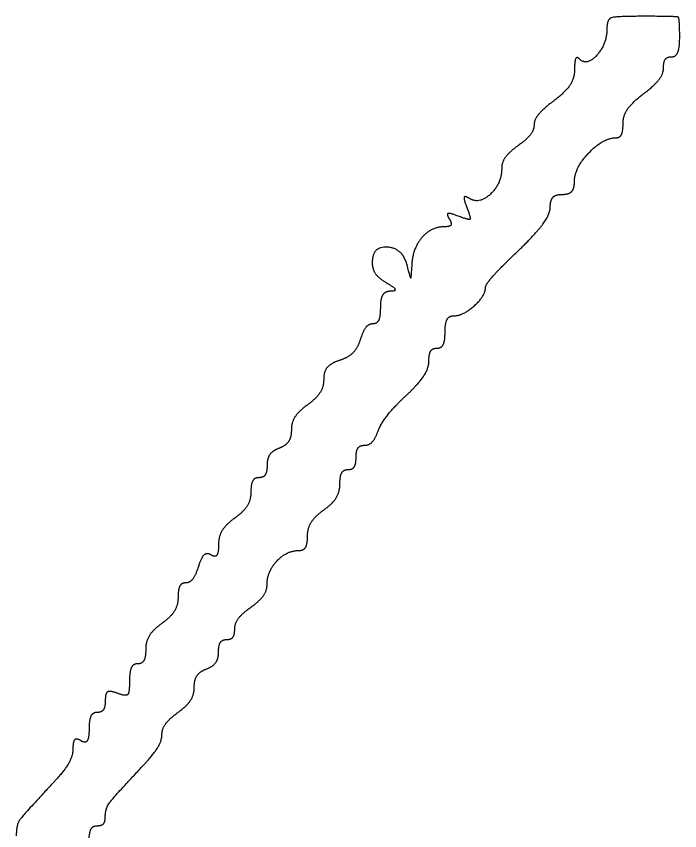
# Model space of a CAD drawing. Extents: x -3.3 to 34, y 0 to 56.8.
# Drawn here: x 25.0549 to 25.2517, y 9.1682 to 9.4097 of the extents above; entities that cross this region are included whole.
import ezdxf

# ---------------------------------------------------------------- set-up
doc = ezdxf.new("R2010")
doc.units = 0
doc.layers.add('SH_Major_Grid_Line', color=7, linetype='Continuous')

msp = doc.modelspace()

# ---------------------------------------------------------------- linework, layer by layer
at = {"layer": 'SH_Major_Grid_Line'}
for points in [[(25.24085, 9.40965), (25.23264, 9.40965), (25.23005, 9.40875), (25.23005, 9.40588)], [(25.25165, 9.40365), (25.25165, 9.40917), (25.25077, 9.40965), (25.24085, 9.40965)], [(25.23005, 9.40588), (25.23005, 9.40141), (25.22407, 9.39484), (25.22194, 9.39697)], [(25.24925, 9.39765), (25.25057, 9.39765), (25.25165, 9.40035), (25.25165, 9.40365)], [(25.22194, 9.39697), (25.22112, 9.39779), (25.22045, 9.39637), (25.22045, 9.39382)], [(25.24685, 9.39439), (25.24685, 9.39619), (25.24793, 9.39765), (25.24925, 9.39765)], [(25.22045, 9.39382), (25.22045, 9.39128), (25.21775, 9.38717), (25.21445, 9.38469)], [(25.24085, 9.38662), (25.24415, 9.3891), (25.24685, 9.3926), (25.24685, 9.39439)], [(25.23485, 9.37789), (25.23485, 9.38021), (25.23755, 9.38414), (25.24085, 9.38662)], [(25.21445, 9.38469), (25.21115, 9.38221), (25.20845, 9.37895), (25.20845, 9.37745)], [(25.20845, 9.37745), (25.20845, 9.37594), (25.20629, 9.37316), (25.20365, 9.37125)], [(25.23282, 9.37365), (25.23394, 9.37365), (25.23485, 9.37556), (25.23485, 9.37789)], [(25.22045, 9.36077), (25.22045, 9.36472), (25.22904, 9.37365), (25.23282, 9.37365)], [(25.20365, 9.37125), (25.20101, 9.36935), (25.19885, 9.36634), (25.19885, 9.36455)], [(25.19885, 9.36455), (25.19885, 9.36005), (25.1922, 9.35383), (25.1893, 9.35563)], [(25.21685, 9.35685), (25.21883, 9.35685), (25.22045, 9.35862), (25.22045, 9.36077)], [(25.1893, 9.35563), (25.18787, 9.35651), (25.18755, 9.35544), (25.1885, 9.35296)], [(25.21325, 9.35307), (25.21325, 9.35515), (25.21487, 9.35685), (25.21685, 9.35685)], [(25.1885, 9.35296), (25.18973, 9.34975), (25.18916, 9.34918), (25.18595, 9.35041)], [(25.20365, 9.34005), (25.20893, 9.34513), (25.21325, 9.35098), (25.21325, 9.35307)], [(25.18595, 9.35041), (25.18348, 9.35136), (25.1824, 9.35104), (25.18327, 9.34963)], [(25.18327, 9.34963), (25.18408, 9.34832), (25.18352, 9.34725), (25.18202, 9.34725)], [(25.18202, 9.34725), (25.17798, 9.34725), (25.17249, 9.341), (25.17218, 9.33603)], [(25.1708, 9.33585), (25.16948, 9.3409), (25.16045, 9.34153), (25.16045, 9.33657)], [(25.19405, 9.32927), (25.19405, 9.33013), (25.19837, 9.33498), (25.20365, 9.34005)], [(25.16045, 9.33657), (25.16045, 9.33466), (25.16234, 9.33199), (25.16465, 9.33065)], [(25.17218, 9.33603), (25.17192, 9.33201), (25.17181, 9.332), (25.1708, 9.33585)], [(25.16465, 9.33065), (25.16699, 9.32929), (25.16752, 9.32817), (25.16585, 9.32813)], [(25.18463, 9.32085), (25.18743, 9.32085), (25.19405, 9.32677), (25.19405, 9.32927)], [(25.16585, 9.32813), (25.1642, 9.32809), (25.16285, 9.32589), (25.16285, 9.32325)], [(25.16285, 9.32325), (25.16285, 9.32061), (25.16185, 9.31845), (25.16062, 9.31845)], [(25.18205, 9.31605), (25.18205, 9.31869), (25.18321, 9.32085), (25.18463, 9.32085)], [(25.16062, 9.31845), (25.15939, 9.31845), (25.15771, 9.31635), (25.15689, 9.31378)], [(25.17965, 9.31125), (25.18097, 9.31125), (25.18205, 9.31341), (25.18205, 9.31605)], [(25.15689, 9.31378), (25.15608, 9.3112), (25.1533, 9.30843), (25.15073, 9.30762)], [(25.17725, 9.30742), (25.17725, 9.30953), (25.17833, 9.31125), (25.17965, 9.31125)], [(25.15073, 9.30762), (25.14816, 9.3068), (25.14605, 9.30428), (25.14605, 9.30202)], [(25.17051, 9.29722), (25.17422, 9.30072), (25.17725, 9.30531), (25.17725, 9.30742)], [(25.14605, 9.30202), (25.14605, 9.29976), (25.14389, 9.29636), (25.14125, 9.29445)], [(25.16218, 9.28665), (25.16305, 9.28896), (25.1668, 9.29372), (25.17051, 9.29722)], [(25.14125, 9.29445), (25.13861, 9.29255), (25.13645, 9.28919), (25.13645, 9.28698)], [(25.13645, 9.28698), (25.13645, 9.28477), (25.13483, 9.28235), (25.13285, 9.28159)], [(25.15813, 9.28245), (25.15949, 9.28245), (25.16132, 9.28434), (25.16218, 9.28665)], [(25.13285, 9.28159), (25.13087, 9.28083), (25.12925, 9.27855), (25.12925, 9.27653)], [(25.15565, 9.27885), (25.15565, 9.28083), (25.15677, 9.28245), (25.15813, 9.28245)], [(25.15325, 9.27525), (25.15457, 9.27525), (25.15565, 9.27687), (25.15565, 9.27885)], [(25.12925, 9.27653), (25.12925, 9.27451), (25.12817, 9.27285), (25.12685, 9.27285)], [(25.15085, 9.27098), (25.15085, 9.27333), (25.15193, 9.27525), (25.15325, 9.27525)], [(25.12685, 9.27285), (25.12553, 9.27285), (25.12445, 9.27093), (25.12445, 9.26858)], [(25.14605, 9.26325), (25.14869, 9.26516), (25.15085, 9.26864), (25.15085, 9.27098)], [(25.12445, 9.26858), (25.12445, 9.26624), (25.12229, 9.26276), (25.11965, 9.26085)], [(25.14125, 9.25552), (25.14125, 9.25787), (25.14341, 9.26135), (25.14605, 9.26325)], [(25.11965, 9.26085), (25.11701, 9.25895), (25.11485, 9.25541), (25.11485, 9.25298)], [(25.13868, 9.25125), (25.1401, 9.25125), (25.14125, 9.25318), (25.14125, 9.25552)], [(25.11485, 9.25298), (25.11485, 9.25056), (25.11385, 9.24919), (25.11263, 9.24995)], [(25.11263, 9.24995), (25.1114, 9.2507), (25.10971, 9.24915), (25.10887, 9.24649)], [(25.12925, 9.24116), (25.12925, 9.24503), (25.13507, 9.25125), (25.13868, 9.25125)], [(25.10887, 9.24649), (25.10802, 9.24383), (25.10632, 9.24165), (25.10509, 9.24165)], [(25.10509, 9.24165), (25.10386, 9.24165), (25.10285, 9.23973), (25.10285, 9.23738)], [(25.12445, 9.23445), (25.12709, 9.23636), (25.12925, 9.23937), (25.12925, 9.24116)], [(25.10285, 9.23738), (25.10285, 9.23504), (25.10069, 9.23156), (25.09805, 9.22965)], [(25.11965, 9.22792), (25.11965, 9.22961), (25.12181, 9.23255), (25.12445, 9.23445)], [(25.09805, 9.22965), (25.09541, 9.22775), (25.09325, 9.22427), (25.09325, 9.22192)], [(25.11725, 9.22485), (25.11857, 9.22485), (25.11965, 9.22624), (25.11965, 9.22792)], [(25.11485, 9.22118), (25.11485, 9.2232), (25.11593, 9.22485), (25.11725, 9.22485)], [(25.09325, 9.22192), (25.09325, 9.21958), (25.09217, 9.21765), (25.09085, 9.21765)], [(25.11125, 9.21612), (25.11323, 9.21688), (25.11485, 9.21916), (25.11485, 9.22118)], [(25.09085, 9.21765), (25.08953, 9.21765), (25.08845, 9.21538), (25.08845, 9.2126)], [(25.10765, 9.21073), (25.10765, 9.21294), (25.10927, 9.21536), (25.11125, 9.21612)], [(25.08845, 9.2126), (25.08845, 9.20909), (25.08735, 9.20796), (25.08485, 9.20892)], [(25.10285, 9.20325), (25.10549, 9.20516), (25.10765, 9.20852), (25.10765, 9.21073)], [(25.08485, 9.20892), (25.08266, 9.20976), (25.08125, 9.20893), (25.08125, 9.20678)], [(25.08125, 9.20678), (25.08125, 9.20484), (25.08017, 9.20325), (25.07885, 9.20325)], [(25.07885, 9.20325), (25.07753, 9.20325), (25.07645, 9.20103), (25.07645, 9.19831)], [(25.09805, 9.19662), (25.09805, 9.19836), (25.10021, 9.20135), (25.10285, 9.20325)], [(25.07645, 9.19831), (25.07645, 9.19559), (25.07537, 9.19404), (25.07405, 9.19485)], [(25.09265, 9.18766), (25.09562, 9.19084), (25.09805, 9.19487), (25.09805, 9.19662)], [(25.07405, 9.19485), (25.07273, 9.19567), (25.07165, 9.19461), (25.07165, 9.19249)], [(25.07165, 9.19249), (25.07165, 9.19037), (25.06922, 9.18604), (25.06625, 9.18286)], [(25.08125, 9.17216), (25.08125, 9.17477), (25.08365, 9.17803), (25.09265, 9.18766)], [(25.06625, 9.18286), (25.05692, 9.17287), (25.05485, 9.16995), (25.05485, 9.16669)], [(25.07885, 9.16965), (25.08017, 9.16965), (25.08125, 9.17078), (25.08125, 9.17216)], [(25.07645, 9.16485), (25.07645, 9.16749), (25.07753, 9.16965), (25.07885, 9.16965)]]:
    msp.add_open_spline(points, degree=2, dxfattribs=at)

doc.saveas('drawing.dxf')
